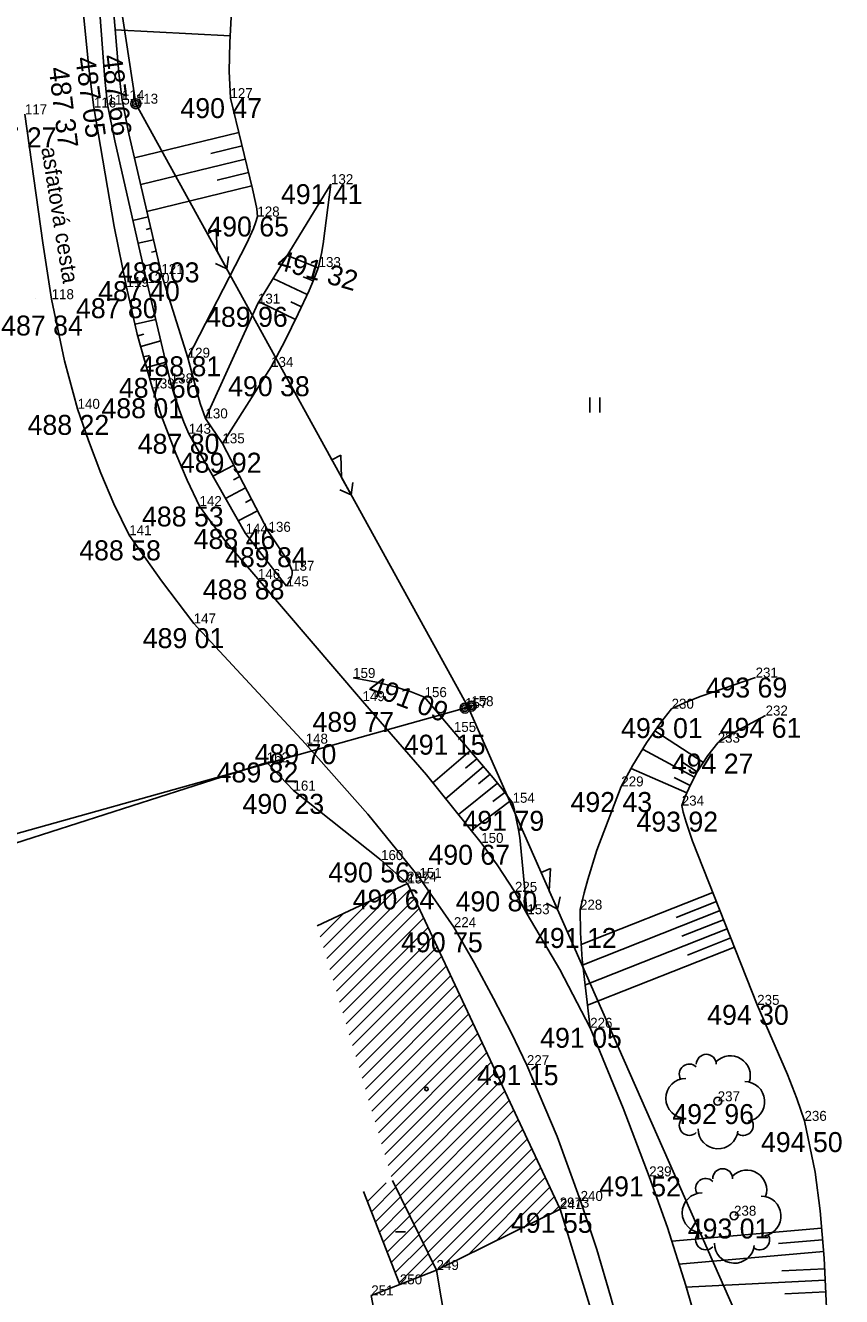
# Model space of a CAD drawing. Extents: x -559180 to -551373, y -1076947 to -1072071.
# Drawn here: x -553515.9 to -553475, y -1076401 to -1076337.3 of the extents above; entities that cross this region are included whole.
import ezdxf

# ---------------------------------------------------------------- set-up
doc = ezdxf.new("R2010")
doc.units = 0
for name, color, linetype in [('12_PLOTY', 7, 'Continuous'), ('14_BUDOVY', 7, 'Continuous'), ('17_KOMUNIKACE', 7, 'Continuous'), ('1_VODA_ZN', 7, 'Continuous'), ('20_EL_ZN', 7, 'Continuous'), ('26_SRAFY', 7, 'Continuous'), ('27_HRANA_PATA', 7, 'Continuous'), ('32', 7, 'Continuous'), ('34_ZELEN', 7, 'Continuous'), ('3_BODY', 7, 'Continuous'), ('45_ZN_KULTURY', 7, 'Continuous'), ('47_ZN_STAV_OBJ$', 7, 'Continuous'), ('52_POPIS_UCELOVY', 7, 'Continuous'), ('6_VYSKY', 7, 'Continuous'), ('NNnadzemní', 7, 'Continuous')]:
    doc.layers.add(name, color=color, linetype=linetype)

# ---------------------------------------------------------------- blocks, each defined once
blk = doc.blocks.new('POINT_DISPLAY')
blk.add_line((0, 0), (0, 0))
blk = doc.blocks.new('SLB')
at = {"layer": '20_EL_ZN'}
for radius in [0.25, 0.158, 0.05]:
    blk.add_circle((0, 0), radius, dxfattribs=at)
blk = doc.blocks.new('STLS')
at = {"layer": '34_ZELEN'}
blk.add_circle((0, 0), 0.2, dxfattribs=at)
for centre, radius, start, end in [((-0.571, 1.853), 0.5, 0, 180), ((0.636, 1.281), 1, 341.22932, 135), ((-1.425, 1.366), 0.5, 45, 210.43255), ((-1.599, 0.146), 1, 90, 270), ((1.356, -0.015), 1, 279.52997, 90), ((-1.424, -1.207), 0.5, 135, 315), ((1.283, -1.208), 0.5, 234.37768, 31.04793), ((0.019, -1.381), 1, 180, 353.84032)]:
    blk.add_arc(centre, radius, start, end, dxfattribs=at)
blk = doc.blocks.new('BZ')
at = {"layer": '47_ZN_STAV_OBJ$'}
blk.add_circle((0, 0), 0.0875, dxfattribs=at)
blk = doc.blocks.new('BD')
at = {"layer": '47_ZN_STAV_OBJ$'}
blk.add_line((-0.25, 0), (0.25, 0), dxfattribs=at)
blk = doc.blocks.new('LOUKA')
at = {"layer": '45_ZN_KULTURY'}
for p, q in [((0, 0), (0, 0.75)), ((0.5, 0), (0.5, 0.75))]:
    blk.add_line(p, q, dxfattribs=at)
blk = doc.blocks.new('ELNN')
at = {"layer": '20_EL_ZN'}
for p, q in [((0, 0), (0.5, 0)), ((0.5, 0), (0.5, 0.5)), ((0.5, 0.5), (1.5, 0)), ((1.5, 0), (2.5, 0))]:
    blk.add_line(p, q, dxfattribs=at)
blk.add_lwpolyline([(2, 0.375), (2.5, 0), (2, -0.375)], dxfattribs=at)

msp = doc.modelspace()

# ---------------------------------------------------------------- linework, layer by layer
at = {"layer": '12_PLOTY'}
for p, q in [((-553519.91, -1076379.39), (-553503.81, -1076374.22)), ((-553502.47, -1076375.63), (-553503.81, -1076374.22)), ((-553498.08, -1076379.11), (-553502.47, -1076375.63)), ((-553496.76, -1076380.28), (-553498.08, -1076379.11)), ((-553489.11, -1076396.59), (-553485.99, -1076406.75)), ((-553493.73, -1076408.92), (-553495.3, -1076399.64)), ((-553497.14, -1076400.36), (-553498.57, -1076400.91)), ((-553498.57, -1076400.91), (-553496.98, -1076409.63))]:
    msp.add_line(p, q, dxfattribs=at)
at = {"layer": '14_BUDOVY'}
for p, q in [((-553501.287, -1076382.403), (-553496.76, -1076380.28)), ((-553496.76, -1076380.28), (-553489.11, -1076396.59)), ((-553497.51, -1076395.155), (-553495.3, -1076399.64)), ((-553498.962, -1076395.704), (-553497.14, -1076400.36)), ((-553489.11, -1076396.59), (-553495.3, -1076399.64)), ((-553495.3, -1076399.64), (-553497.14, -1076400.36))]:
    msp.add_line(p, q, dxfattribs=at)
at = {"layer": '17_KOMUNIKACE'}
for p, q in [((-553504.25, -1076365.03), (-553499.01, -1076371.15)), ((-553507.47, -1076367.26), (-553501.86, -1076373.28)), ((-553496.16, -1076380), (-553494.43, -1076382.47)), ((-553490.75, -1076381.82), (-553491.37, -1076380.7))]:
    msp.add_line(p, q, dxfattribs=at)
for points in [[(-553513.5, -1076331.76), (-553512.701, -1076339.587), (-553512.47, -1076341.42)], [(-553515.93, -1076341.76), (-553515.037, -1076348.204), (-553514.59, -1076351.02)], [(-553512.47, -1076341.42), (-553511.453, -1076347.374), (-553510.84, -1076350.41)], [(-553510.84, -1076350.41), (-553510.298, -1076352.769), (-553509.54, -1076355.49)], [(-553514.59, -1076351.02), (-553513.941, -1076354.103), (-553513.29, -1076356.51)], [(-553509.54, -1076355.49), (-553509.076, -1076356.875), (-553508.358, -1076358.75), (-553507.802, -1076360.077), (-553507.18, -1076361.38)], [(-553513.29, -1076356.51), (-553512.749, -1076358.091), (-553512.12, -1076359.728), (-553511.476, -1076361.263), (-553510.7, -1076362.84)], [(-553507.18, -1076361.38), (-553506.711, -1076362.042), (-553505.891, -1076363.116), (-553504.25, -1076365.03)], [(-553510.7, -1076362.84), (-553509.091, -1076365.132), (-553507.47, -1076367.26)], [(-553499.01, -1076371.15), (-553495.805, -1076374.846), (-553493.06, -1076378.25)], [(-553501.86, -1076373.28), (-553498.738, -1076376.803), (-553496.16, -1076380)], [(-553493.06, -1076378.25), (-553492.259, -1076379.345), (-553491.37, -1076380.7)], [(-553490.75, -1076381.82), (-553489.128, -1076384.589), (-553487.6, -1076387.51)], [(-553494.43, -1076382.47), (-553493.402, -1076384.27), (-553492.447, -1076386.042), (-553491.535, -1076387.784), (-553490.77, -1076389.38)], [(-553487.6, -1076387.51), (-553485.939, -1076391.533), (-553484.64, -1076394.95)], [(-553490.77, -1076389.38), (-553489.26, -1076392.957), (-553488.08, -1076396.18)], [(-553484.64, -1076394.95), (-553483.73, -1076397.512), (-553482.811, -1076400.421), (-553481.25, -1076405.81)], [(-553488.08, -1076396.18), (-553487.259, -1076398.61), (-553486.577, -1076400.955), (-553485.03, -1076406.5)]]:
    msp.add_lwpolyline(points, dxfattribs=at)
at = {"layer": '26_SRAFY'}
for p, q in [((-553511.4, -1076337.53), (-553505.641, -1076337.827)), ((-553510.44, -1076343.939), (-553505.212, -1076342.667)), ((-553506.619, -1076343.719), (-553505.049, -1076343.337)), ((-553510.128, -1076345.284), (-553504.886, -1076344.008)), ((-553506.297, -1076345.062), (-553504.723, -1076344.678)), ((-553509.816, -1076346.629), (-553504.559, -1076345.349)), ((-553510.517, -1076347.072), (-553509.754, -1076346.895)), ((-553509.851, -1076347.522), (-553509.621, -1076347.469)), ((-553510.254, -1076348.221), (-553509.488, -1076348.043)), ((-553509.585, -1076348.671), (-553509.355, -1076348.617)), ((-553502.781, -1076348.84), (-553501.227, -1076349.453)), ((-553509.992, -1076349.37), (-553509.222, -1076349.191)), ((-553503.486, -1076349.992), (-553501.782, -1076350.79)), ((-553501.98, -1076349.899), (-553501.486, -1076350.106)), ((-553504.191, -1076351.144), (-553502.371, -1076352.035)), ((-553502.598, -1076351.149), (-553502.067, -1076351.398)), ((-553509.371, -1076352.038), (-553510.411, -1076352.277)), ((-553509.965, -1076352.773), (-553510.273, -1076352.858)), ((-553509.12, -1076353.106), (-553510.126, -1076353.386)), ((-553509.684, -1076353.832), (-553509.979, -1076353.915)), ((-553508.87, -1076354.175), (-553509.832, -1076354.443)), ((-553506.512, -1076359.879), (-553505.461, -1076359.331)), ((-553505.473, -1076360.062), (-553505.164, -1076359.901)), ((-553505.875, -1076360.996), (-553504.867, -1076360.471)), ((-553504.866, -1076361.195), (-553504.57, -1076361.041)), ((-553505.238, -1076362.114), (-553504.272, -1076361.611)), ((-553484.354, -1076372.632), (-553481.926, -1076374.226)), ((-553495.484, -1076375.243), (-553493.614, -1076373.644)), ((-553484.953, -1076373.574), (-553482.37, -1076374.95)), ((-553494.844, -1076376.037), (-553492.952, -1076374.419)), ((-553493.847, -1076374.514), (-553493.283, -1076374.032)), ((-553482.958, -1076374.215), (-553482.232, -1076374.691)), ((-553493.192, -1076375.295), (-553492.62, -1076374.806)), ((-553485.552, -1076374.516), (-553482.754, -1076375.738)), ((-553483.386, -1076374.974), (-553482.585, -1076375.372)), ((-553494.204, -1076376.831), (-553492.25, -1076375.255)), ((-553492.482, -1076376.173), (-553491.881, -1076375.721)), ((-553493.564, -1076377.625), (-553491.574, -1076376.128)), ((-553488.055, -1076383.334), (-553481.455, -1076380.727)), ((-553483.293, -1076381.981), (-553481.275, -1076381.184)), ((-553487.948, -1076384.348), (-553481.094, -1076381.641)), ((-553483.008, -1076382.925), (-553480.914, -1076382.098)), ((-553487.842, -1076385.363), (-553480.733, -1076382.555)), ((-553482.723, -1076383.869), (-553480.553, -1076383.011)), ((-553487.735, -1076386.377), (-553480.372, -1076383.468)), ((-553483.513, -1076398.199), (-553476.005, -1076397.537)), ((-553478.169, -1076398.318), (-553475.953, -1076398.123)), ((-553483.165, -1076399.349), (-553475.901, -1076398.709)), ((-553477.99, -1076399.679), (-553475.846, -1076399.574)), ((-553482.817, -1076400.499), (-553475.817, -1076400.156)), ((-553477.845, -1076400.839), (-553475.789, -1076400.738))]:
    msp.add_line(p, q, dxfattribs=at)
at = {"layer": '27_HRANA_PATA'}
for p, q in [((-553504.25, -1076351.24), (-553500.59, -1076345.26)), ((-553509.8, -1076350.21), (-553508.62, -1076355.24)), ((-553509.09, -1076349.76), (-553507.77, -1076353.95)), ((-553506.88, -1076356.99), (-553504.25, -1076351.24)), ((-553503.59, -1076354.41), (-553506.03, -1076358.24)), ((-553506.88, -1076356.99), (-553506.03, -1076358.24)), ((-553507.72, -1076357.76), (-553504.87, -1076362.76)), ((-553506.03, -1076358.24), (-553503.72, -1076362.67)), ((-553504.87, -1076362.76), (-553502.82, -1076365.4)), ((-553494.43, -1076372.69), (-553495.9, -1076370.95))]:
    msp.add_line(p, q, dxfattribs=at)
for points in [[(-553505.28, -1076330.83), (-553505.659, -1076338.172), (-553505.688, -1076339.595), (-553505.63, -1076340.95)], [(-553512.55, -1076331.79), (-553511.916, -1076340.002), (-553511.79, -1076341.27)], [(-553511.9, -1076331.57), (-553511.22, -1076339.676), (-553511.06, -1076341.05)], [(-553511.79, -1076341.27), (-553511.427, -1076343.085), (-553509.8, -1076350.21)], [(-553511.06, -1076341.05), (-553510.717, -1076342.744), (-553509.09, -1076349.76)], [(-553505.63, -1076340.95), (-553504.526, -1076345.486), (-553504.37, -1076346.176), (-553504.314, -1076346.491), (-553504.28, -1076346.88)], [(-553500.59, -1076345.26), (-553500.989, -1076348.255), (-553501.066, -1076348.725), (-553501.21, -1076349.41)], [(-553504.28, -1076346.88), (-553504.366, -1076347.188), (-553504.474, -1076347.481), (-553504.632, -1076347.847), (-553504.815, -1076348.222), (-553507.77, -1076353.95)], [(-553501.21, -1076349.41), (-553501.466, -1076350.059), (-553501.685, -1076350.582), (-553502.233, -1076351.753), (-553502.9, -1076353.117), (-553503.59, -1076354.41)], [(-553507.77, -1076353.95), (-553507.287, -1076355.766), (-553507.144, -1076356.237), (-553506.88, -1076356.99)], [(-553508.62, -1076355.24), (-553508.44, -1076355.845), (-553508.191, -1076356.552), (-553507.958, -1076357.171), (-553507.72, -1076357.76)], [(-553503.72, -1076362.67), (-553502.86, -1076363.969), (-553502.693, -1076364.262), (-553502.54, -1076364.62)], [(-553502.54, -1076364.62), (-553502.538, -1076364.789), (-553502.564, -1076364.917), (-553502.627, -1076365.063), (-553502.82, -1076365.4)], [(-553495.9, -1076370.95), (-553496.569, -1076370.688), (-553497.375, -1076370.428), (-553498.316, -1076370.199), (-553499.48, -1076369.99)], [(-553483.52, -1076371.53), (-553482.832, -1076371.214), (-553482.032, -1076370.903), (-553479.31, -1076369.97)], [(-553486.04, -1076375.42), (-553485.469, -1076374.358), (-553484.78, -1076373.237), (-553484.076, -1076372.237), (-553483.52, -1076371.53)], [(-553478.81, -1076371.87), (-553480.186, -1076372.6), (-553480.737, -1076372.922), (-553481.21, -1076373.23)], [(-553491.49, -1076376.24), (-553491.967, -1076375.606), (-553492.466, -1076374.987), (-553494.43, -1076372.69)], [(-553481.21, -1076373.23), (-553481.697, -1076373.876), (-553482.232, -1076374.691), (-553482.452, -1076375.104), (-553482.66, -1076375.522), (-553482.85, -1076375.957), (-553483.01, -1076376.38)], [(-553488.11, -1076381.59), (-553487.902, -1076380.755), (-553487.72, -1076380.084), (-553487.269, -1076378.605), (-553486.04, -1076375.42)], [(-553490.75, -1076381.82), (-553491.133, -1076377.981), (-553491.189, -1076377.593), (-553491.285, -1076377.118), (-553491.389, -1076376.614), (-553491.49, -1076376.24)], [(-553483.01, -1076376.38), (-553482.941, -1076376.707), (-553482.793, -1076377.219), (-553482.63, -1076377.715), (-553482.469, -1076378.16), (-553479.23, -1076386.36)], [(-553487.6, -1076387.51), (-553488.01, -1076384.091), (-553488.09, -1076382.745), (-553488.11, -1076381.59)], [(-553479.23, -1076386.36), (-553477.711, -1076389.841), (-553477.244, -1076391.05), (-553476.86, -1076392.17)], [(-553476.86, -1076392.17), (-553476.317, -1076394.738), (-553476.08, -1076396.681), (-553475.872, -1076399.041), (-553475.75, -1076401.53)]]:
    msp.add_lwpolyline(points, dxfattribs=at)
at = {"layer": '32'}
for p, q in [((-553500.802, -1076384.04), (-553497.292, -1076380.53)), ((-553500.641, -1076384.585), (-553496.624, -1076380.569)), ((-553500.964, -1076383.494), (-553498.624, -1076381.154)), ((-553500.479, -1076385.131), (-553496.399, -1076381.05)), ((-553501.125, -1076382.949), (-553499.955, -1076381.779)), ((-553500.318, -1076385.676), (-553496.173, -1076381.532)), ((-553500.156, -1076386.222), (-553495.947, -1076382.013)), ((-553499.994, -1076386.767), (-553495.721, -1076382.494)), ((-553499.833, -1076387.313), (-553495.496, -1076382.976)), ((-553499.671, -1076387.858), (-553495.27, -1076383.457)), ((-553499.51, -1076388.404), (-553495.044, -1076383.938)), ((-553499.348, -1076388.949), (-553494.818, -1076384.42)), ((-553499.186, -1076389.495), (-553494.593, -1076384.901)), ((-553499.025, -1076390.04), (-553494.367, -1076385.382)), ((-553498.863, -1076390.586), (-553494.141, -1076385.864)), ((-553498.702, -1076391.131), (-553493.915, -1076386.345)), ((-553498.54, -1076391.677), (-553493.69, -1076386.826)), ((-553498.379, -1076392.222), (-553493.464, -1076387.308)), ((-553498.217, -1076392.768), (-553493.238, -1076387.789)), ((-553498.055, -1076393.314), (-553493.012, -1076388.27)), ((-553497.894, -1076393.859), (-553492.786, -1076388.752)), ((-553497.732, -1076394.405), (-553492.561, -1076389.233)), ((-553497.571, -1076394.95), (-553492.335, -1076389.714)), ((-553497.364, -1076395.451), (-553492.109, -1076390.196)), ((-553497.131, -1076395.924), (-553491.883, -1076390.677)), ((-553496.897, -1076396.398), (-553491.658, -1076391.158)), ((-553496.664, -1076396.872), (-553491.432, -1076391.64)), ((-553496.431, -1076397.346), (-553491.206, -1076392.121)), ((-553496.197, -1076397.819), (-553490.98, -1076392.602)), ((-553495.964, -1076398.293), (-553490.755, -1076393.084)), ((-553495.73, -1076398.767), (-553490.529, -1076393.565)), ((-553495.497, -1076399.24), (-553490.303, -1076394.046)), ((-553495.082, -1076399.533), (-553490.077, -1076394.528)), ((-553498.763, -1076396.212), (-553497.825, -1076395.274)), ((-553493.688, -1076398.846), (-553489.851, -1076395.009)), ((-553498.564, -1076396.72), (-553497.341, -1076395.497)), ((-553498.365, -1076397.229), (-553497.108, -1076395.971)), ((-553492.294, -1076398.159), (-553489.626, -1076395.49)), ((-553490.9, -1076397.472), (-553489.4, -1076395.972)), ((-553498.166, -1076397.737), (-553496.874, -1076396.445)), ((-553489.506, -1076396.785), (-553489.174, -1076396.453)), ((-553497.968, -1076398.245), (-553496.641, -1076396.919)), ((-553497.769, -1076398.753), (-553496.408, -1076397.392)), ((-553497.57, -1076399.262), (-553496.174, -1076397.866)), ((-553497.371, -1076399.77), (-553495.941, -1076398.34)), ((-553497.172, -1076400.278), (-553495.707, -1076398.813)), ((-553496.166, -1076399.979), (-553495.474, -1076399.287))]:
    msp.add_line(p, q, dxfattribs=at)
at = {"layer": 'NNnadzemní'}
for p, q in [((-553510.37, -1076341.23), (-553515.35, -1076308.95)), ((-553493.715, -1076371.45), (-553510.37, -1076341.23)), ((-553493.715, -1076371.45), (-553536.61, -1076383.45)), ((-553475.89, -1076411.79), (-553493.715, -1076371.45))]:
    msp.add_line(p, q, dxfattribs=at)

# ---------------------------------------------------------------- block references
at = {"layer": '1_VODA_ZN'}
for p in [(-553511.79, -1076341.27), (-553511.06, -1076341.05), (-553510.37, -1076341.23), (-553505.63, -1076340.95), (-553512.47, -1076341.42), (-553500.59, -1076345.26), (-553504.28, -1076346.88), (-553501.21, -1076349.41), (-553509.8, -1076350.21), (-553509.09, -1076349.76), (-553510.84, -1076350.41), (-553515.39, -1076351), (-553515.388, -1076351.001), (-553514.59, -1076351.02), (-553504.25, -1076351.24), (-553507.77, -1076353.95), (-553503.59, -1076354.41), (-553508.62, -1076355.24), (-553509.54, -1076355.49), (-553513.29, -1076356.51), (-553506.88, -1076356.99), (-553507.72, -1076357.76), (-553506.03, -1076358.24), (-553507.18, -1076361.38), (-553510.7, -1076362.84), (-553504.87, -1076362.76), (-553503.72, -1076362.67), (-553502.54, -1076364.62), (-553504.25, -1076365.03), (-553502.82, -1076365.4), (-553507.47, -1076367.26), (-553499.48, -1076369.99), (-553479.31, -1076369.97), (-553499.01, -1076371.15), (-553495.9, -1076370.95), (-553493.87, -1076371.5), (-553493.56, -1076371.4), (-553483.52, -1076371.53), (-553478.81, -1076371.87), (-553494.43, -1076372.69), (-553501.86, -1076373.28), (-553481.21, -1076373.23), (-553503.81, -1076374.22), (-553502.47, -1076375.63), (-553486.04, -1076375.42), (-553491.49, -1076376.24), (-553483.01, -1076376.38), (-553493.06, -1076378.25), (-553498.08, -1076379.11), (-553496.78, -1076380.19), (-553496.16, -1076380), (-553496.76, -1076380.28), (-553491.37, -1076380.7), (-553490.75, -1076381.82), (-553488.11, -1076381.59), (-553494.43, -1076382.47), (-553479.23, -1076386.36), (-553487.6, -1076387.51), (-553490.77, -1076389.38), (-553481.21, -1076391.19), (-553476.86, -1076392.17), (-553484.64, -1076394.95), (-553489.13, -1076396.51), (-553489.11, -1076396.59), (-553488.08, -1076396.18), (-553480.39, -1076396.92), (-553495.3, -1076399.64), (-553497.14, -1076400.36), (-553498.57, -1076400.91)]:
    msp.add_blockref('POINT_DISPLAY', p, dxfattribs=at)
at = {"layer": '20_EL_ZN'}
for p in [(-553510.37, -1076341.23), (-553493.87, -1076371.5), (-553493.56, -1076371.4)]:
    msp.add_blockref('SLB', p, dxfattribs=at)
for p, xscale, yscale, rotation in [((-553507.022, -1076347.304), 1.0000003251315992, 1.0000003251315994, -61.1395984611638), ((-553500.781, -1076358.629), 1.0000003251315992, 1.0000003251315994, -61.1395984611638), ((-553490.255, -1076379.28), 0.9999982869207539, 0.9999982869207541, -66.16074335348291)]:
    msp.add_blockref('ELNN', p, dxfattribs=dict(at, xscale=xscale, yscale=yscale, rotation=rotation))
at = {"layer": '32'}
for p in [(-553501.287, -1076382.403), (-553498.962, -1076395.704)]:
    msp.add_blockref('POINT_DISPLAY', p, dxfattribs=at)
at = {"layer": '34_ZELEN'}
for p in [(-553481.21, -1076391.19), (-553480.39, -1076396.92)]:
    msp.add_blockref('STLS', p, dxfattribs=at)
at = {"layer": '45_ZN_KULTURY'}
msp.add_blockref('LOUKA', (-553487.616, -1076356.688), dxfattribs=at)
at = {"layer": '47_ZN_STAV_OBJ$'}
for name, p in [('BZ', (-553495.803, -1076390.577)), ('BD', (-553497.1, -1076397.729))]:
    msp.add_blockref(name, p, dxfattribs=at)

# ---------------------------------------------------------------- texts
at = {"layer": '3_BODY'}
for s, p in [('114', (-553511.06, -1076341.05)), ('113', (-553510.37, -1076341.23)), ('127', (-553505.63, -1076340.95)), ('117', (-553515.93, -1076341.76)), ('116', (-553512.47, -1076341.42)), ('115', (-553511.79, -1076341.27)), ('132', (-553500.59, -1076345.26)), ('128', (-553504.28, -1076346.88)), ('133', (-553501.21, -1076349.41)), ('121', (-553509.09, -1076349.76)), ('119', (-553510.84, -1076350.41)), ('120', (-553509.8, -1076350.21)), ('118', (-553514.59, -1076351.02)), ('131', (-553504.25, -1076351.24)), ('129', (-553507.77, -1076353.95)), ('134', (-553503.59, -1076354.41)), ('139', (-553509.54, -1076355.49)), ('138', (-553508.62, -1076355.24)), ('140', (-553513.29, -1076356.51)), ('130', (-553506.88, -1076356.99)), ('143', (-553507.72, -1076357.76)), ('135', (-553506.03, -1076358.24)), ('142', (-553507.18, -1076361.38)), ('141', (-553510.7, -1076362.84)), ('144', (-553504.87, -1076362.76)), ('136', (-553503.72, -1076362.67)), ('137', (-553502.54, -1076364.62)), ('146', (-553504.25, -1076365.03)), ('145', (-553502.82, -1076365.4)), ('147', (-553507.47, -1076367.26)), ('159', (-553499.48, -1076369.99)), ('231', (-553479.31, -1076369.97)), ('149', (-553499.01, -1076371.15)), ('156', (-553495.9, -1076370.95)), ('157', (-553493.87, -1076371.5)), ('158', (-553493.56, -1076371.4)), ('230', (-553483.52, -1076371.53)), ('232', (-553478.81, -1076371.87)), ('155', (-553494.43, -1076372.69)), ('148', (-553501.86, -1076373.28)), ('233', (-553481.21, -1076373.23)), ('162', (-553503.81, -1076374.22)), ('229', (-553486.04, -1076375.42)), ('161', (-553502.47, -1076375.63)), ('154', (-553491.49, -1076376.24)), ('234', (-553483.01, -1076376.38)), ('150', (-553493.06, -1076378.25)), ('160', (-553498.08, -1076379.11)), ('151', (-553496.16, -1076380)), ('2974', (-553496.78, -1076380.19)), ('152', (-553496.76, -1076380.28)), ('225', (-553491.37, -1076380.7)), ('153', (-553490.75, -1076381.82)), ('228', (-553488.11, -1076381.59)), ('224', (-553494.43, -1076382.47)), ('235', (-553479.23, -1076386.36)), ('226', (-553487.6, -1076387.51)), ('227', (-553490.77, -1076389.38)), ('237', (-553481.21, -1076391.19)), ('236', (-553476.86, -1076392.17)), ('239', (-553484.64, -1076394.95)), ('2973', (-553489.13, -1076396.51)), ('241', (-553489.11, -1076396.59)), ('240', (-553488.08, -1076396.18)), ('238', (-553480.39, -1076396.92)), ('249', (-553495.3, -1076399.64)), ('250', (-553497.14, -1076400.36)), ('251', (-553498.57, -1076400.91))]:
    msp.add_text(s, height=0.5, dxfattribs=at).set_placement(p)
at = {"layer": '52_POPIS_UCELOVY'}
msp.add_text('asfatová cesta', height=0.8, rotation=279.1559, dxfattribs=at).set_placement((-553515.116, -1076343.458))
at = {"layer": '6_VYSKY'}
for s, rotation, p in [('487 37', 277.06525, (-553514.741, -1076339.443)), ('487 05', 277.83431, (-553513.406, -1076338.94)), ('487 66', 277.20138, (-553512.067, -1076338.829)), ('491 32', 344.0464, (-553503.359, -1076349.498)), ('491 09', 339.26738, (-553498.792, -1076370.781)), ('491 09', 339.26738, (-553498.792, -1076370.781))]:
    msp.add_text(s, height=1, rotation=rotation, dxfattribs=at).set_placement(p)
for s, p in [('490 47', (-553508.135, -1076341.95)), ('487 27', (-553518.435, -1076343.415)), ('491 41', (-553503.095, -1076346.26)), ('490 65', (-553506.785, -1076347.88)), ('488 03', (-553511.268, -1076350.176)), ('487 40', (-553512.258, -1076351.117)), ('487 80', (-553513.368, -1076351.971)), ('489 96', (-553506.848, -1076352.404)), ('487 84', (-553517.117, -1076352.839)), ('488 81', (-553510.182, -1076354.88)), ('487 66', (-553511.218, -1076355.959)), ('490 38', (-553505.745, -1076355.878)), ('488 01', (-553512.092, -1076356.981)), ('488 22', (-553515.795, -1076357.815)), ('487 80', (-553510.272, -1076358.76)), ('489 92', (-553508.161, -1076359.708)), ('488 53', (-553510.059, -1076362.403)), ('488 46', (-553507.469, -1076363.527)), ('488 58', (-553513.205, -1076364.097)), ('489 84', (-553505.897, -1076364.442)), ('488 88', (-553507.012, -1076366.054)), ('489 01', (-553510.022, -1076368.494)), ('493 69', (-553481.815, -1076370.97)), ('489 77', (-553501.515, -1076372.688)), ('493 01', (-553486.049, -1076372.998)), ('494 61', (-553481.105, -1076372.987)), ('491 15', (-553496.935, -1076373.831)), ('489 70', (-553504.412, -1076374.303)), ('494 27', (-553483.508, -1076374.778)), ('489 82', (-553506.315, -1076375.22)), ('492 43', (-553488.585, -1076376.702)), ('490 23', (-553505.022, -1076376.794)), ('491 79', (-553493.995, -1076377.643)), ('493 92', (-553485.281, -1076377.685)), ('490 67', (-553495.705, -1076379.343)), ('490 56', (-553500.725, -1076380.227)), ('490 64', (-553499.499, -1076381.584)), ('490 80', (-553494.343, -1076381.677)), ('490 75', (-553497.075, -1076383.727)), ('491 12', (-553490.362, -1076383.511)), ('494 30', (-553481.735, -1076387.36)), ('491 05', (-553490.105, -1076388.51)), ('491 15', (-553493.275, -1076390.38)), ('492 96', (-553483.481, -1076392.33)), ('494 50', (-553479.038, -1076393.732)), ('491 52', (-553487.145, -1076395.95)), ('491 55', (-553491.568, -1076397.777)), ('493 01', (-553482.708, -1076398.061))]:
    msp.add_text(s, height=1, dxfattribs=at).set_placement(p)

doc.saveas('drawing.dxf')
